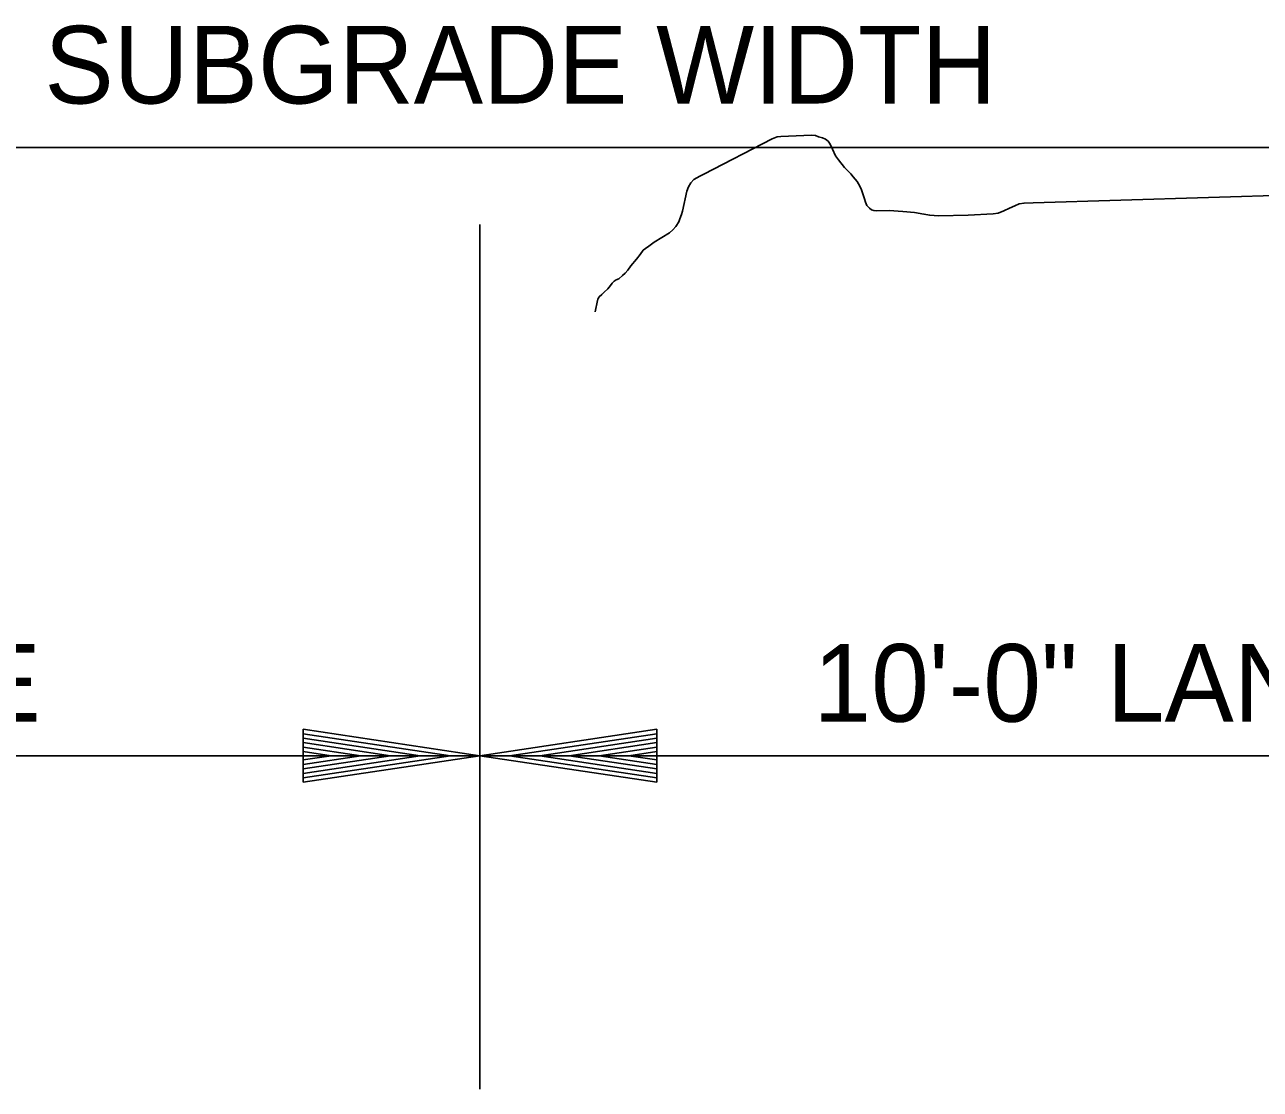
# Model space of a CAD drawing. Extents: x 1671357 to 13005564, y 567358 to 14261451.
# Drawn here: x 12758472.64 to 12758480.28, y 14259877.27 to 14259883.85 of the extents above; entities that cross this region are included whole.
import ezdxf

# ---------------------------------------------------------------- set-up
doc = ezdxf.new("R2010")
doc.units = 0
for name, color, linetype in [('31', 7, 'Continuous'), ('Default', 7, 'Continuous'), ('R_Draft', 7, 'Continuous')]:
    doc.layers.add(name, color=color, linetype=linetype)

msp = doc.modelspace()

# ---------------------------------------------------------------- linework, layer by layer
at = {"layer": '31'}
for points in [[(12758478.2908, 14259882.6699), (12758478.2367, 14259882.6738), (12758478.2006, 14259882.6812), (12758478.1426, 14259882.6905), (12758478.0694, 14259882.6969), (12758477.9861, 14259882.7024), (12758477.9066, 14259882.7004), (12758477.8917, 14259882.7027), (12758477.8761, 14259882.708), (12758477.864, 14259882.7172), (12758477.8484, 14259882.7345), (12758477.8388, 14259882.7542), (12758477.8325, 14259882.7744), (12758477.8145, 14259882.8315), (12758477.8048, 14259882.8528), (12758477.7888, 14259882.8816), (12758477.764, 14259882.9113), (12758477.7487, 14259882.9303), (12758477.7091, 14259882.9694), (12758477.6728, 14259883.0156), (12758477.6532, 14259883.0415), (12758477.6359, 14259883.0833), (12758477.6267, 14259883.1016), (12758477.6178, 14259883.119), (12758477.6082, 14259883.1319), (12758477.5932, 14259883.144), (12758477.5737, 14259883.1531), (12758477.5494, 14259883.1597), (12758477.5296, 14259883.1668), (12758477.5061, 14259883.1684), (12758477.3154, 14259883.1616), (12758477.2934, 14259883.1589), (12758477.2635, 14259883.1468), (12758476.8397, 14259882.9274), (12758476.8151, 14259882.9159), (12758476.7972, 14259882.9053), (12758476.779, 14259882.8944), (12758476.7599, 14259882.8741), (12758476.7455, 14259882.8506), (12758476.7351, 14259882.8227), (12758476.7077, 14259882.6994), (12758476.7027, 14259882.6781), (12758476.6925, 14259882.6525), (12758476.6857, 14259882.6337), (12758476.6673, 14259882.6044), (12758476.6488, 14259882.5834), (12758476.6276, 14259882.5657), (12758476.5326, 14259882.507), (12758476.5167, 14259882.4955), (12758476.5, 14259882.482), (12758476.4798, 14259882.4693), (12758476.4663, 14259882.4577), (12758476.4474, 14259882.432), (12758476.425, 14259882.4031), (12758476.3891, 14259882.3612), (12758476.3703, 14259882.3346), (12758476.3551, 14259882.3158), (12758476.3381, 14259882.3006), (12758476.3159, 14259882.2808), (12758476.2985, 14259882.2739), (12758476.2867, 14259882.267), (12758476.2743, 14259882.2547), (12758476.2632, 14259882.2405), (12758476.2478, 14259882.2196), (12758476.2253, 14259882.1982), (12758476.2109, 14259882.1844), (12758476.1939, 14259882.1689), (12758476.1845, 14259882.155), (12758476.1832, 14259882.1466), (12758476.1695, 14259882.076)], [(12758480.5022, 14259882.8006), (12758478.8756, 14259882.7513), (12758478.8198, 14259882.7494), (12758478.7903, 14259882.7437), (12758478.7624, 14259882.732), (12758478.7306, 14259882.7185), (12758478.6956, 14259882.7011), (12758478.6594, 14259882.687), (12758478.6278, 14259882.6822), (12758478.4736, 14259882.6744), (12758478.2908, 14259882.6699)]]:
    msp.add_lwpolyline(points, dxfattribs=at)
at = {"layer": 'Default'}
for p, q in [((12758485.9073, 14259883.0928), (12758465.0065, 14259883.0928)), ((12758475.4569, 14259877.2706), (12758475.4569, 14259882.617)), ((12758475.4569, 14259879.3323), (12758467.4561, 14259879.3323)), ((12758483.4576, 14259879.3323), (12758475.4569, 14259879.3323))]:
    msp.add_line(p, q, dxfattribs=at)
at = {"layer": 'R_Draft'}
for p, q in [((12758474.3648, 14259879.496), (12758475.4569, 14259879.3323)), ((12758474.3648, 14259879.496), (12758474.3648, 14259879.1684)), ((12758476.549, 14259879.4962), (12758475.4569, 14259879.3323)), ((12758476.549, 14259879.1686), (12758476.549, 14259879.4962)), ((12758474.3648, 14259879.4688), (12758475.2745, 14259879.3323)), ((12758474.3648, 14259879.441), (12758475.0868, 14259879.3323)), ((12758474.3648, 14259879.4136), (12758474.9048, 14259879.3323)), ((12758476.549, 14259879.4688), (12758475.6393, 14259879.3323)), ((12758476.549, 14259879.441), (12758475.827, 14259879.3323)), ((12758476.549, 14259879.4136), (12758476.0089, 14259879.3323)), ((12758474.3648, 14259879.3853), (12758474.7199, 14259879.3323)), ((12758474.3648, 14259879.3579), (12758474.5373, 14259879.3323)), ((12758474.3648, 14259879.1684), (12758475.4569, 14259879.3323)), ((12758474.3648, 14259879.2787), (12758474.7199, 14259879.3323)), ((12758474.3648, 14259879.2237), (12758475.0868, 14259879.3323)), ((12758474.3648, 14259879.1958), (12758475.2745, 14259879.3323)), ((12758474.3648, 14259879.251), (12758474.9048, 14259879.3323)), ((12758474.3648, 14259879.3067), (12758474.5373, 14259879.3323)), ((12758476.549, 14259879.1686), (12758475.4569, 14259879.3323)), ((12758476.549, 14259879.1958), (12758475.6393, 14259879.3323)), ((12758476.549, 14259879.2237), (12758475.827, 14259879.3323)), ((12758476.549, 14259879.251), (12758476.0089, 14259879.3323)), ((12758476.549, 14259879.3859), (12758476.1939, 14259879.3323)), ((12758476.549, 14259879.2793), (12758476.1939, 14259879.3323)), ((12758476.549, 14259879.3579), (12758476.3765, 14259879.3323)), ((12758476.549, 14259879.3067), (12758476.3765, 14259879.3323))]:
    msp.add_line(p, q, dxfattribs=at)

# ---------------------------------------------------------------- texts
at = {"layer": 'Default'}
for s, p in [('26\'-0" SUBGRADE WIDTH', (12758470.9511, 14259883.3647)), ('10\'-0" LANE', (12758469.2515, 14259879.5429)), ('10\'-0" LANE', (12758477.5173, 14259879.5429))]:
    msp.add_text(s, height=0.480045, dxfattribs=at).set_placement(p)

doc.saveas('drawing.dxf')
